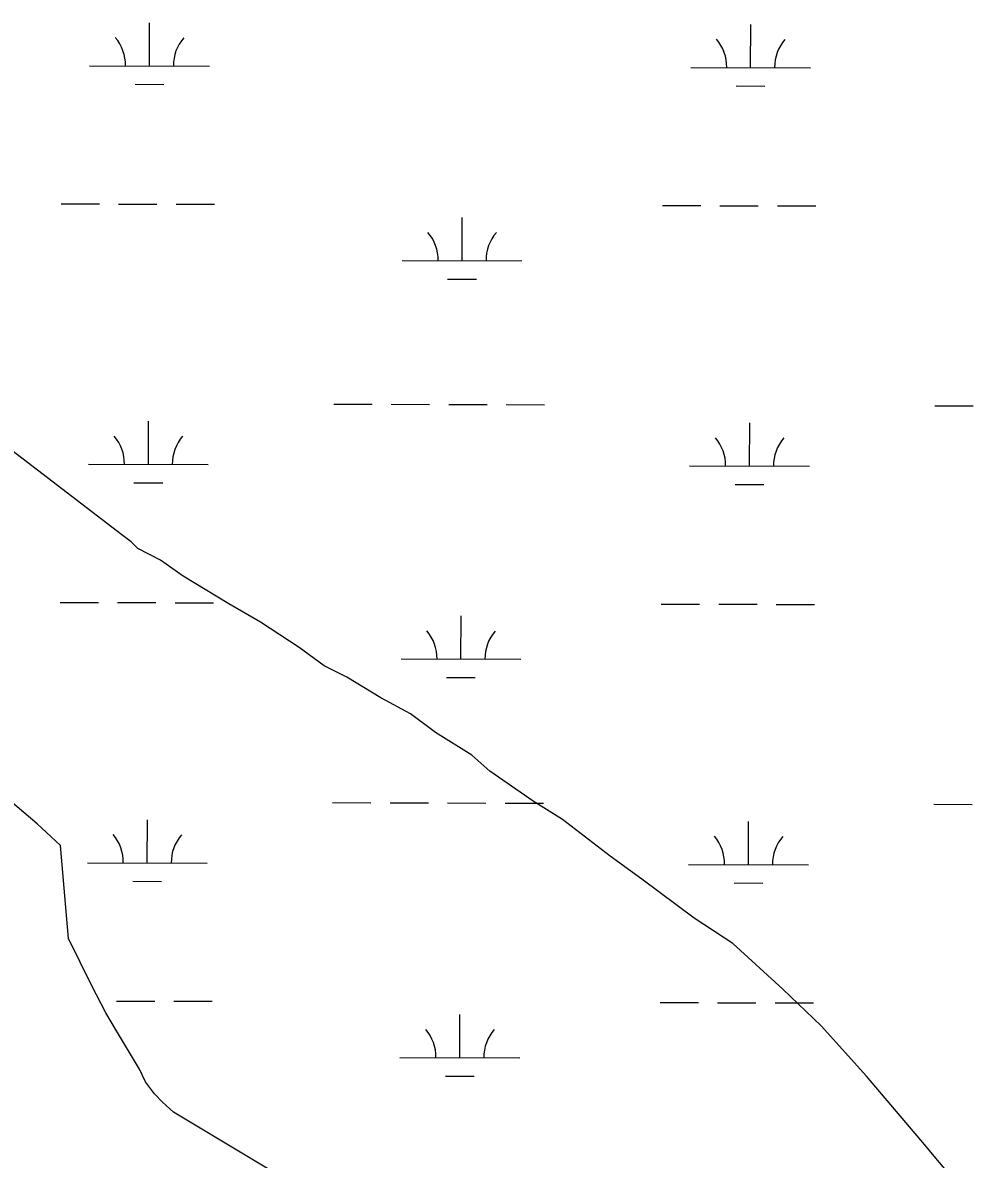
# Model space of a CAD drawing. Extents: x 3161615 to 3199515, y 867541 to 892976.
# Drawn here: x 3169906 to 3170707, y 877519 to 878468 of the extents above; entities that cross this region are included whole.
import ezdxf

# ---------------------------------------------------------------- set-up
doc = ezdxf.new("R2010")
doc.units = 0
doc.layers.add('V-SITE-VEGE', color=7, linetype='Continuous')
doc.layers.add('V-WETL-SWMP', color=7, linetype='Continuous')

msp = doc.modelspace()

# ---------------------------------------------------------------- linework, layer by layer
at = {"layer": 'V-SITE-VEGE'}
for p, q in [((3169988.56, 878040), (3169816.15, 878172.08)), ((3169996.14, 878034.26), (3169988.56, 878040)), ((3170001.82, 878028.52), (3169996.14, 878034.26)), ((3170020.79, 878018.92), (3170001.82, 878028.52)), ((3170039.74, 878005.52), (3170020.79, 878018.92)), ((3170077.66, 877982.51), (3170039.74, 878005.52)), ((3170104.21, 877967.16), (3170077.66, 877982.51)), ((3170136.44, 877946.08), (3170104.21, 877967.16)), ((3170157.28, 877930.76), (3170136.44, 877946.08)), ((3170176.26, 877921.16), (3170157.28, 877930.76)), ((3170204.7, 877903.9), (3170176.26, 877921.16)), ((3170229.35, 877890.47), (3170204.7, 877903.9)), ((3170250.2, 877875.15), (3170229.35, 877890.47)), ((3170280.54, 877855.98), (3170250.2, 877875.15)), ((3170295.68, 877842.6), (3170280.54, 877855.98)), ((3170331.69, 877817.7), (3170295.68, 877842.6)), ((3170356.34, 877802.36), (3170331.69, 877817.7)), ((3170396.13, 877771.73), (3170356.34, 877802.36)), ((3170422.66, 877752.58), (3170396.13, 877771.73)), ((3170466.24, 877720.04), (3170422.66, 877752.58)), ((3170498.47, 877698.96), (3170466.24, 877720.04)), ((3170540.12, 877660.72), (3170498.47, 877698.96)), ((3170572.3, 877630.13), (3170540.12, 877660.72)), ((3170610.13, 877588.1), (3170572.3, 877630.13)), ((3170655.51, 877534.63), (3170610.13, 877588.1)), ((3170740.59, 877433.41), (3170655.51, 877534.63))]:
    msp.add_line(p, q, dxfattribs=at)
at = {"layer": 'V-WETL-SWMP'}
for p, q in [((3170011.48, 878431.54), (3170011.58, 878467.54)), ((3170513.39, 878430.15), (3170513.49, 878466.15)), ((3169961.48, 878431.68), (3170061.48, 878431.4)), ((3170463.39, 878430.29), (3170563.39, 878430.01)), ((3169999.44, 878416.14), (3170023.44, 878416.07)), ((3170501.35, 878414.75), (3170525.35, 878414.69)), ((3169937.76, 878316.31), (3169969.76, 878316.22)), ((3169985.76, 878316.18), (3170017.76, 878316.09)), ((3170033.76, 878316.04), (3170065.76, 878315.95)), ((3170439.66, 878314.92), (3170471.66, 878314.83)), ((3170487.66, 878314.79), (3170519.66, 878314.7)), ((3170535.66, 878314.66), (3170567.66, 878314.57)), ((3170272.47, 878268.95), (3170272.57, 878304.95)), ((3170222.47, 878269.09), (3170322.47, 878268.81)), ((3170260.43, 878253.56), (3170284.43, 878253.49)), ((3170165.3, 878149.18), (3170197.3, 878149.09)), ((3170213.3, 878149.05), (3170245.3, 878148.96)), ((3170261.3, 878148.91), (3170293.3, 878148.82)), ((3170309.3, 878148.78), (3170341.3, 878148.69)), ((3170667.2, 878147.79), (3170699.2, 878147.7)), ((3170010.57, 878098.86), (3170010.66, 878134.86)), ((3170512.47, 878097.48), (3170512.57, 878133.48)), ((3169960.57, 878099), (3170060.56, 878098.72)), ((3170462.47, 878097.61), (3170562.47, 878097.34)), ((3169998.52, 878083.47), (3170022.52, 878083.4)), ((3170500.43, 878082.08), (3170524.43, 878082.01)), ((3169936.84, 877983.63), (3169968.84, 877983.55)), ((3169984.84, 877983.5), (3170016.84, 877983.41)), ((3170032.84, 877983.37), (3170064.84, 877983.28)), ((3170438.74, 877982.25), (3170470.74, 877982.16)), ((3170486.74, 877982.11), (3170518.74, 877982.03)), ((3170534.74, 877981.98), (3170566.74, 877981.89)), ((3170271.55, 877936.28), (3170271.65, 877972.28)), ((3170221.55, 877936.42), (3170321.55, 877936.14)), ((3170259.51, 877920.88), (3170283.51, 877920.82)), ((3170164.38, 877816.5), (3170196.38, 877816.42)), ((3170212.38, 877816.37), (3170244.38, 877816.28)), ((3170260.38, 877816.24), (3170292.38, 877816.15)), ((3170308.38, 877816.11), (3170340.38, 877816.02)), ((3170666.28, 877815.12), (3170698.28, 877815.03)), ((3170009.65, 877766.19), (3170009.75, 877802.19)), ((3170511.55, 877764.8), (3170511.65, 877800.8)), ((3169959.65, 877766.33), (3170059.65, 877766.05)), ((3170461.55, 877764.94), (3170561.55, 877764.66)), ((3169997.6, 877750.79), (3170021.6, 877750.73)), ((3170499.51, 877749.4), (3170523.51, 877749.34)), ((3169983.92, 877650.83), (3170015.92, 877650.74)), ((3170031.92, 877650.7), (3170063.92, 877650.61)), ((3170437.83, 877649.57), (3170469.83, 877649.49)), ((3170485.82, 877649.44), (3170517.82, 877649.35)), ((3170533.82, 877649.31), (3170565.82, 877649.22)), ((3170270.63, 877603.61), (3170270.73, 877639.61)), ((3170220.63, 877603.74), (3170320.63, 877603.47)), ((3170258.59, 877588.21), (3170282.59, 877588.14))]:
    msp.add_line(p, q, dxfattribs=at)
msp.add_lwpolyline([(3170127.54, 877500.46), (3170031.65, 877558.15), (3170022.37, 877566.35), (3170015.8, 877573.37), (3170008.28, 877583.51), (3170003.28, 877594.02), (3169983.84, 877625.86), (3169974.97, 877641.09), (3169963.45, 877663.49), (3169943.97, 877702.91), (3169937.19, 877780.71), (3169917.61, 877798.67), (3169867.25, 877841.33)], dxfattribs=at)
for centre, start, end in [((3169956.24, 878432.16), 359.06985, 40.61351), ((3170066.73, 878431.86), 139.06985, 180.61351), ((3170458.15, 878430.78), 359.06985, 40.61351), ((3170568.63, 878430.47), 139.06985, 180.61351), ((3170217.23, 878269.58), 359.06985, 40.61351), ((3170327.72, 878269.28), 139.06985, 180.61351), ((3169955.32, 878099.49), 359.06985, 40.61351), ((3170065.81, 878099.19), 139.06985, 180.61351), ((3170457.23, 878098.1), 359.06985, 40.61351), ((3170567.72, 878097.8), 139.06985, 180.61351), ((3170216.31, 877936.91), 359.06985, 40.61351), ((3170326.8, 877936.6), 139.06985, 180.61351), ((3169954.4, 877766.82), 359.06985, 40.61351), ((3170064.89, 877766.51), 139.06985, 180.61351), ((3170456.31, 877765.43), 359.06985, 40.61351), ((3170566.8, 877765.12), 139.06985, 180.61351), ((3170215.39, 877604.23), 359.06985, 40.61351), ((3170325.88, 877603.93), 139.06985, 180.61351)]:
    msp.add_arc(centre, 35.25, start, end, dxfattribs=at)

doc.saveas('drawing.dxf')
